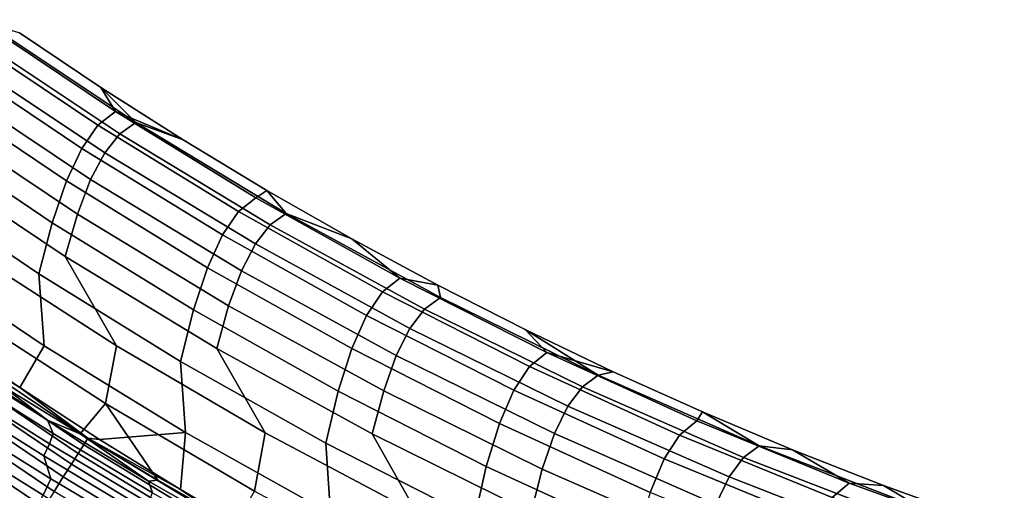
# Model space of a CAD drawing. Header units: metres. Extents: x -109 to 109, y -342 to 66.
# Tile 438 of 512: x 36.04 to 40.9, y -5.73 to -3.4. Entities that reach past the tile are written whole.
import ezdxf

# ---------------------------------------------------------------- set-up
doc = ezdxf.new("R2010")
doc.units = ezdxf.units.M
doc.layers.add('solid_K_24_62_16_000B91', color=7, linetype='CONTINUOUS')

msp = doc.modelspace()

# ---------------------------------------------------------------- linework, layer by layer
at = {"layer": 'solid_K_24_62_16_000B91'}
for points in [[(35.750065, -3.470052, -4.760799), (35.836983, -3.402571, -2.17007), (36.513096, -3.856179, -2.181819), (36.426491, -3.924097, -4.759789)], [(36.513096, -3.856179, -2.181819), (35.836983, -3.402571, -2.17007), (36.039505, -3.468259, 0.003447), (36.440479, -3.737326, 0.003441)], [(36.613392, -3.910344, 1.931097), (35.890255, -3.429444, 1.917118), (35.811302, -3.485302, 4.269496), (36.534657, -3.96648, 4.27116)], [(36.440479, -3.737326, 0.003441), (36.039505, -3.468259, 0.003447), (35.890255, -3.429444, 1.917118), (36.613392, -3.910344, 1.931097)], [(35.669785, -3.584052, -7.34949), (35.750065, -3.470052, -4.760799), (36.426491, -3.924097, -4.759789), (36.346878, -4.038992, -7.335738)], [(36.534657, -3.96648, 4.27116), (35.811302, -3.485302, 4.269496), (35.736698, -3.578564, 6.620406), (36.460648, -4.060552, 6.609765)], [(35.593567, -3.742946, -9.934919), (35.669785, -3.584052, -7.34949), (36.346878, -4.038992, -7.335738), (36.271763, -4.199428, -9.908437)], [(36.460648, -4.060552, 6.609765), (35.736698, -3.578564, 6.620406), (35.665165, -3.708639, 8.968988), (36.390118, -4.192037, 8.946048)], [(35.521118, -3.946749, -12.515874), (35.593567, -3.742946, -9.934919), (36.271763, -4.199428, -9.908437), (36.200836, -4.405404, -12.476669)], [(36.390118, -4.192037, 8.946048), (35.665165, -3.708639, 8.968988), (35.599277, -3.877612, 11.31423), (36.325497, -4.362742, 11.279013)], [(36.847847, -3.996652, 0.003433), (36.440479, -3.737326, 0.003441), (36.613392, -3.910344, 1.931097)], [(36.513096, -3.856179, -2.181819), (36.440479, -3.737326, 0.003441), (36.847847, -3.996652, 0.003433)], [(36.325497, -4.362742, 11.279013), (35.599277, -3.877612, 11.31423), (35.537071, -4.08435, 13.655202), (36.264881, -4.571669, 13.607731)], [(36.426491, -3.924097, -4.759789), (36.513096, -3.856179, -2.181819), (37.207092, -4.281895, -2.194674), (37.120831, -4.35025, -4.760347)], [(37.207092, -4.281895, -2.194674), (36.513096, -3.856179, -2.181819), (36.847847, -3.996652, 0.003433), (37.261368, -4.246084, 0.003428)], [(36.346878, -4.038992, -7.335738), (36.426491, -3.924097, -4.759789), (37.120831, -4.35025, -4.760347), (37.041962, -4.466005, -7.324019)], [(37.356701, -4.359395, 1.946279), (36.613392, -3.910344, 1.931097), (36.534657, -3.96648, 4.27116), (37.278202, -4.41582, 4.274506)], [(37.261368, -4.246084, 0.003428), (36.847847, -3.996652, 0.003433), (36.613392, -3.910344, 1.931097), (37.356701, -4.359395, 1.946279)], [(35.453457, -4.196523, -15.09102), (35.521118, -3.946749, -12.515874), (36.200836, -4.405404, -12.476669), (36.135033, -4.657836, -15.03912)], [(37.278202, -4.41582, 4.274506), (36.534657, -3.96648, 4.27116), (36.460648, -4.060552, 6.609765), (37.204857, -4.51067, 6.60129)], [(35.537071, -4.08435, 13.655202), (35.802216, -4.552101, 15.963687), (36.517555, -5.012984, 15.907647), (36.264881, -4.571669, 13.607731)], [(36.271763, -4.199428, -9.908437), (36.346878, -4.038992, -7.335738), (37.041962, -4.466005, -7.324019), (36.968082, -4.627905, -9.884463)], [(37.204857, -4.51067, 6.60129), (36.460648, -4.060552, 6.609765), (36.390118, -4.192037, 8.946048), (37.135456, -4.643492, 8.925764)], [(35.453457, -4.196523, -15.09102), (36.135033, -4.657836, -15.03912), (36.161198, -5.013201, -17.586632), (35.481106, -4.556581, -17.650091)], [(36.200836, -4.405404, -12.476669), (36.271763, -4.199428, -9.908437), (36.968082, -4.627905, -9.884463), (36.898869, -4.835935, -12.440465)], [(37.135456, -4.643492, 8.925764), (36.390118, -4.192037, 8.946048), (36.325497, -4.362742, 11.279013), (37.072273, -4.815829, 11.246955)], [(37.91782, -4.679012, -2.208613), (37.207092, -4.281895, -2.194674), (37.261368, -4.246084, 0.003428), (37.680805, -4.485477, 0.00342)], [(37.680805, -4.485477, 0.00342), (37.261368, -4.246084, 0.003428), (37.356701, -4.359395, 1.946279)], [(37.120831, -4.35025, -4.760347), (37.207092, -4.281895, -2.194674), (37.91782, -4.679012, -2.208613), (37.831928, -4.747802, -4.76247)], [(37.072273, -4.815829, 11.246955), (36.325497, -4.362742, 11.279013), (36.264881, -4.571669, 13.607731), (37.013462, -5.026812, 13.563936)], [(37.041962, -4.466005, -7.324019), (37.120831, -4.35025, -4.760347), (37.831928, -4.747802, -4.76247), (37.753872, -4.864381, -7.314354)], [(38.118782, -4.775751, 1.962635), (37.356701, -4.359395, 1.946279), (37.278202, -4.41582, 4.274506), (38.040535, -4.832473, 4.279527)], [(38.105911, -4.714688, 0.003416), (37.680805, -4.485477, 0.00342), (37.356701, -4.359395, 1.946279), (38.118782, -4.775751, 1.962635)], [(36.135033, -4.657836, -15.03912), (36.200836, -4.405404, -12.476669), (36.898869, -4.835935, -12.440465), (36.835159, -5.090874, -14.990726)], [(38.040535, -4.832473, 4.279527), (37.278202, -4.41582, 4.274506), (37.204857, -4.51067, 6.60129), (37.967922, -4.928068, 6.594996)], [(36.968082, -4.627905, -9.884463), (37.041962, -4.466005, -7.324019), (37.753872, -4.864381, -7.314354), (37.681358, -5.02766, -9.86304)], [(37.967922, -4.928068, 6.594996), (37.204857, -4.51067, 6.60129), (37.135456, -4.643492, 8.925764), (37.899769, -5.062147, 8.908177)], [(37.91782, -4.679012, -2.208613), (37.680805, -4.485477, 0.00342), (38.105911, -4.714688, 0.003416)], [(36.040607, -5.220079, -19.517773), (35.652424, -4.954114, -19.513849), (35.481106, -4.556581, -17.650091), (36.161198, -5.013201, -17.586632)], [(36.517555, -5.012984, 15.907647), (35.802216, -4.552101, 15.963687), (35.745461, -4.834338, 18.287817), (36.463135, -5.298283, 18.220188)], [(36.264881, -4.571669, 13.607731), (36.517555, -5.012984, 15.907647), (37.252037, -5.443208, 15.855594), (37.013462, -5.026812, 13.563936)], [(36.135033, -4.657836, -15.03912), (36.835159, -5.090874, -14.990726), (36.859646, -5.44178, -17.527143), (36.161198, -5.013201, -17.586632)], [(36.898869, -4.835935, -12.440465), (36.968082, -4.627905, -9.884463), (37.681358, -5.02766, -9.86304), (37.614037, -5.237617, -12.407321)], [(37.899769, -5.062147, 8.908177), (37.135456, -4.643492, 8.925764), (37.072273, -4.815829, 11.246955), (37.838173, -5.236008, 11.21812)], [(37.831928, -4.747802, -4.76247), (37.91782, -4.679012, -2.208613), (38.6441, -5.046871, -2.223613), (38.558601, -5.116095, -4.766156)], [(38.6441, -5.046871, -2.223613), (37.91782, -4.679012, -2.208613), (38.105911, -4.714688, 0.003416), (38.536438, -4.933586, 0.003407)], [(38.105911, -4.714688, 0.003416), (38.118782, -4.775751, 1.962635), (38.898197, -5.158625, 1.980136), (38.536438, -4.933586, 0.003407)], [(37.753872, -4.864381, -7.314354), (37.831928, -4.747802, -4.76247), (38.558601, -5.116095, -4.766156), (38.48143, -5.233456, -7.306758)], [(38.898197, -5.158625, 1.980136), (38.118782, -4.775751, 1.962635), (38.040535, -4.832473, 4.279527), (38.820217, -5.215652, 4.286215)], [(35.954243, -5.211206, 19.831799), (36.338665, -5.449171, 19.737482), (36.463135, -5.298283, 18.220188), (35.745461, -4.834338, 18.287817)], [(36.835159, -5.090874, -14.990726), (36.898869, -4.835935, -12.440465), (37.614037, -5.237617, -12.407321), (37.552654, -5.4949, -14.945919)], [(37.838173, -5.236008, 11.21812), (37.072273, -4.815829, 11.246955), (37.013462, -5.026812, 13.563936), (37.781372, -5.448902, 13.523901)], [(38.820217, -5.215652, 4.286215), (38.040535, -4.832473, 4.279527), (37.967922, -4.928068, 6.594996), (38.748394, -5.311956, 6.590897)], [(37.681358, -5.02766, -9.86304), (37.753872, -4.864381, -7.314354), (38.48143, -5.233456, -7.306758), (38.410397, -5.398026, -9.844204)], [(36.356216, -5.502644, -19.810522), (35.575813, -4.976835, -19.803082), (35.597523, -4.946031, -19.659552), (36.376816, -5.470301, -19.667168)], [(35.597523, -4.946031, -19.659552), (35.652424, -4.954114, -19.513849), (36.040607, -5.220079, -19.517773)], [(36.376816, -5.470301, -19.667168), (35.597523, -4.946031, -19.659552), (36.040607, -5.220079, -19.517773)], [(38.748394, -5.311956, 6.590897), (37.967922, -4.928068, 6.594996), (37.899769, -5.062147, 8.908177), (38.681602, -5.447206, 8.893321)], [(38.972141, -5.14204, 0.003403), (38.536438, -4.933586, 0.003407), (38.898197, -5.158625, 1.980136)], [(38.6441, -5.046871, -2.223613), (38.536438, -4.933586, 0.003407), (38.972141, -5.14204, 0.003403)], [(36.328987, -5.545408, -19.949987), (35.546974, -5.017754, -19.942776), (35.575813, -4.976835, -19.803082), (36.356216, -5.502644, -19.810522)], [(36.295322, -5.598269, -20.084499), (35.51123, -5.068475, -20.077574), (35.546974, -5.017754, -19.942776), (36.328987, -5.545408, -19.949987)], [(36.040607, -5.220079, -19.517773), (36.161198, -5.013201, -17.586632), (36.859646, -5.44178, -17.527143), (36.434593, -5.476638, -19.521582)], [(37.252037, -5.443208, 15.855594), (36.517555, -5.012984, 15.907647), (36.463135, -5.298283, 18.220188), (37.200237, -5.731372, 18.157072)], [(37.013462, -5.026812, 13.563936), (37.252037, -5.443208, 15.855594), (38.004322, -5.84199, 15.807621), (37.781372, -5.448902, 13.523901)], [(37.614037, -5.237617, -12.407321), (37.681358, -5.02766, -9.86304), (38.410397, -5.398026, -9.844204), (38.345142, -5.609773, -12.377295)], [(38.558601, -5.116095, -4.766156), (38.6441, -5.046871, -2.223613), (39.384727, -5.384864, -2.239649), (39.299652, -5.454517, -4.771398)], [(39.384727, -5.384864, -2.239649), (38.6441, -5.046871, -2.223613), (38.972141, -5.14204, 0.003403), (39.412762, -5.339929, 0.003394)], [(36.255489, -5.660823, -20.213034), (35.468849, -5.128612, -20.206448), (35.51123, -5.068475, -20.077574), (36.295322, -5.598269, -20.084499)], [(36.176712, -5.381746, 19.924173), (35.954243, -5.211206, 19.831799), (35.68874, -5.073095, 20.058035)], [(36.206116, -5.447104, 20.061777), (36.176712, -5.381746, 19.924173), (35.68874, -5.073095, 20.058035), (35.728191, -5.146494, 20.190825)], [(36.835159, -5.090874, -14.990726), (37.552654, -5.4949, -14.945919), (37.575279, -5.841594, -17.471725), (36.859646, -5.44178, -17.527143)], [(38.681602, -5.447206, 8.893321), (37.899769, -5.062147, 8.908177), (37.838173, -5.236008, 11.21812), (38.621742, -5.622475, 11.19256)], [(36.209785, -5.732594, -20.33461), (35.420155, -5.197706, -20.328413), (35.468849, -5.128612, -20.206448), (36.255489, -5.660823, -20.213034)], [(35.709599, -5.197794, 20.334793), (36.186867, -5.497773, 20.205166), (36.206116, -5.447104, 20.061777), (35.728191, -5.146494, 20.190825)], [(38.48143, -5.233456, -7.306758), (38.558601, -5.116095, -4.766156), (39.299652, -5.454517, -4.771398), (39.223423, -5.572616, -7.301244)], [(38.972141, -5.14204, 0.003403), (38.898197, -5.158625, 1.980136), (39.693478, -5.507297, 1.998747), (39.412762, -5.339929, 0.003394)], [(36.158562, -5.813034, -20.448305), (35.36552, -5.275232, -20.442543), (35.420155, -5.197706, -20.328413), (36.209785, -5.732594, -20.33461)], [(35.681576, -5.25797, 20.474081), (36.15892, -5.557827, 20.343643), (36.186867, -5.497773, 20.205166), (35.709599, -5.197794, 20.334793)], [(39.693478, -5.507297, 1.998747), (38.898197, -5.158625, 1.980136), (38.820217, -5.215652, 4.286215), (39.615776, -5.564636, 4.294556)], [(36.176712, -5.381746, 19.924173), (36.338665, -5.449171, 19.737482), (35.954243, -5.211206, 19.831799)], [(36.376816, -5.470301, -19.667168), (36.040607, -5.220079, -19.517773), (36.434593, -5.476638, -19.521582)], [(37.552654, -5.4949, -14.945919), (37.614037, -5.237617, -12.407321), (38.345142, -5.609773, -12.377295), (38.286297, -5.869227, -14.904778)], [(38.621742, -5.622475, 11.19256), (37.838173, -5.236008, 11.21812), (37.781372, -5.448902, 13.523901), (38.567127, -5.837128, 13.487704)], [(38.410397, -5.398026, -9.844204), (38.48143, -5.233456, -7.306758), (39.223423, -5.572616, -7.301244), (39.153984, -5.738382, -9.827984)], [(39.615776, -5.564636, 4.294556), (38.820217, -5.215652, 4.286215), (38.748394, -5.311956, 6.590897), (39.544804, -5.661608, 6.588998)], [(36.102207, -5.901531, -20.553247), (35.305363, -5.360598, -20.547968), (35.36552, -5.275232, -20.442543), (36.158562, -5.813034, -20.448305)], [(36.194206, -5.670555, 20.45899), (36.15892, -5.557827, 20.343643), (35.681576, -5.25797, 20.474081), (35.731926, -5.382648, 20.581202)], [(36.338665, -5.449171, 19.737482), (36.722351, -5.677275, 19.661909), (36.463135, -5.298283, 18.220188)], [(36.722351, -5.677275, 19.661909), (37.105556, -5.89612, 19.604475), (37.200237, -5.731372, 18.157072), (36.463135, -5.298283, 18.220188)], [(39.544804, -5.661608, 6.588998), (38.748394, -5.311956, 6.590897), (38.681602, -5.447206, 8.893321), (39.479469, -5.797939, 8.881223)], [(40.138477, -5.69243, -2.256696), (39.384727, -5.384864, -2.239649), (39.412762, -5.339929, 0.003394), (39.858051, -5.527141, 0.003389)], [(39.858051, -5.527141, 0.003389), (39.412762, -5.339929, 0.003394), (39.693478, -5.507297, 1.998747)], [(36.041153, -5.997411, -20.648643), (35.240135, -5.453155, -20.643883), (35.305363, -5.360598, -20.547968), (36.102207, -5.901531, -20.553247)], [(35.692799, -5.463502, 20.705585), (36.155304, -5.751329, 20.582909), (36.194206, -5.670555, 20.45899), (35.731926, -5.382648, 20.581202)], [(36.676884, -5.682104, 19.818754), (36.338665, -5.449171, 19.737482), (36.176712, -5.381746, 19.924173)], [(36.695415, -5.739715, 19.960228), (36.676884, -5.682104, 19.818754), (36.176712, -5.381746, 19.924173), (36.206116, -5.447104, 20.061777)], [(38.345142, -5.609773, -12.377295), (38.410397, -5.398026, -9.844204), (39.153984, -5.738382, -9.827984), (39.09095, -5.951776, -12.350434)], [(39.299652, -5.454517, -4.771398), (39.384727, -5.384864, -2.239649), (40.138477, -5.69243, -2.256696), (40.053848, -5.762506, -4.778187)], [(36.186867, -5.497773, 20.205166), (36.675308, -5.789765, 20.103161), (36.695415, -5.739715, 19.960228), (36.206116, -5.447104, 20.061777)], [(36.834164, -5.723665, -19.52527), (36.434593, -5.476638, -19.521582), (36.859646, -5.44178, -17.527143)], [(36.834164, -5.723665, -19.52527), (36.859646, -5.44178, -17.527143), (37.575279, -5.841594, -17.471725), (37.239086, -5.961029, -19.528835)], [(38.004322, -5.84199, 15.807621), (37.252037, -5.443208, 15.855594), (37.200237, -5.731372, 18.157072), (37.955418, -6.132809, 18.098587)], [(39.479469, -5.797939, 8.881223), (38.681602, -5.447206, 8.893321), (38.621742, -5.622475, 11.19256), (39.421474, -5.974494, 11.170326)], [(35.975864, -6.099944, -20.733761), (35.170338, -5.552196, -20.729557), (35.240135, -5.453155, -20.643883), (36.041153, -5.997411, -20.648643)], [(35.646244, -5.552294, 20.821739), (36.109478, -5.840386, 20.698513), (36.155304, -5.751329, 20.582909), (35.692799, -5.463502, 20.705585)], [(36.676884, -5.682104, 19.818754), (36.722351, -5.677275, 19.661909), (36.338665, -5.449171, 19.737482)], [(37.160412, -5.991206, -19.817518), (36.356216, -5.502644, -19.810522), (36.376816, -5.470301, -19.667168), (37.179775, -5.957396, -19.67433)], [(36.376816, -5.470301, -19.667168), (36.434593, -5.476638, -19.521582), (36.834164, -5.723665, -19.52527)], [(37.179775, -5.957396, -19.67433), (36.376816, -5.470301, -19.667168), (36.834164, -5.723665, -19.52527)], [(37.552654, -5.4949, -14.945919), (38.286297, -5.869227, -14.904778), (38.306889, -6.211967, -17.420475), (37.575279, -5.841594, -17.471725)], [(37.781372, -5.448902, 13.523901), (38.004322, -5.84199, 15.807621), (38.773048, -6.208605, 15.763817), (38.567127, -5.837128, 13.487704)], [(39.223423, -5.572616, -7.301244), (39.299652, -5.454517, -4.771398), (40.053848, -5.762506, -4.778187), (39.978619, -5.881298, -7.297821)], [(36.15892, -5.557827, 20.343643), (36.647251, -5.84969, 20.24099), (36.675308, -5.789765, 20.103161), (36.186867, -5.497773, 20.205166)], [(37.134914, -6.035723, -19.956762), (36.328987, -5.545408, -19.949987), (36.356216, -5.502644, -19.810522), (37.160412, -5.991206, -19.817518)], [(40.50312, -5.821107, 2.018434), (39.693478, -5.507297, 1.998747), (39.615776, -5.564636, 4.294556), (40.425716, -5.878766, 4.304534)], [(40.307747, -5.703562, 0.00338), (39.858051, -5.527141, 0.003389), (39.693478, -5.507297, 1.998747), (40.50312, -5.821107, 2.018434)], [(40.138477, -5.69243, -2.256696), (39.858051, -5.527141, 0.003389), (40.307747, -5.703562, 0.00338)], [(35.593212, -5.648676, 20.928551), (36.057575, -5.937298, 20.80476), (36.109478, -5.840386, 20.698513), (35.646244, -5.552294, 20.821739)], [(36.666363, -5.950917, 20.362907), (36.647251, -5.84969, 20.24099), (36.15892, -5.557827, 20.343643), (36.194206, -5.670555, 20.45899)], [(37.103481, -6.090608, -20.091003), (36.295322, -5.598269, -20.084499), (36.328987, -5.545408, -19.949987), (37.134914, -6.035723, -19.956762)], [(39.153984, -5.738382, -9.827984), (39.223423, -5.572616, -7.301244), (39.978619, -5.881298, -7.297821), (39.910873, -6.04816, -9.814409)], [(40.425716, -5.878766, 4.304534), (39.615776, -5.564636, 4.294556), (39.544804, -5.661608, 6.588998), (40.35564, -5.976364, 6.589304)], [(37.066349, -6.155443, -20.219217), (36.255489, -5.660823, -20.213034), (36.295322, -5.598269, -20.084499), (37.103481, -6.090608, -20.091003)], [(38.286297, -5.869227, -14.904778), (38.345142, -5.609773, -12.377295), (39.09095, -5.951776, -12.350434), (39.03484, -6.21322, -14.86737)], [(39.421474, -5.974494, 11.170326), (38.621742, -5.622475, 11.19256), (38.567127, -5.837128, 13.487704), (39.369225, -6.190743, 13.455414)], [(35.535904, -5.752995, 21.024632), (36.001446, -6.042161, 20.900455), (36.057575, -5.937298, 20.80476), (35.593212, -5.648676, 20.928551)], [(36.155304, -5.751329, 20.582909), (36.627502, -6.031602, 20.486441), (36.666363, -5.950917, 20.362907), (36.194206, -5.670555, 20.45899)], [(37.023804, -6.229734, -20.340425), (36.209785, -5.732594, -20.33461), (36.255489, -5.660823, -20.213034), (37.066349, -6.155443, -20.219217)], [(36.676884, -5.682104, 19.818754), (37.188019, -5.973276, 19.743158), (37.105556, -5.89612, 19.604475), (36.722351, -5.677275, 19.661909)], [(37.194927, -6.02351, 19.887459), (37.188019, -5.973276, 19.743158), (36.676884, -5.682104, 19.818754), (36.695415, -5.739715, 19.960228)], [(40.35564, -5.976364, 6.589304), (39.544804, -5.661608, 6.588998), (39.479469, -5.797939, 8.881223), (40.291859, -6.113679, 8.871904)], [(37.179775, -5.957396, -19.67433), (36.834164, -5.723665, -19.52527), (37.239086, -5.961029, -19.528835)], [(40.053848, -5.762506, -4.778187), (40.138477, -5.69243, -2.256696), (40.904102, -5.969058, -2.274723), (40.819931, -6.039553, -4.786512)], [(40.904102, -5.969058, -2.274723), (40.138477, -5.69243, -2.256696), (40.307747, -5.703562, 0.00338), (40.761589, -5.869091, 0.003373)], [(40.761589, -5.869091, 0.003373), (40.307747, -5.703562, 0.00338), (40.50312, -5.821107, 2.018434)]]:
    msp.add_3dface(points, dxfattribs=at)

doc.saveas('drawing.dxf')
